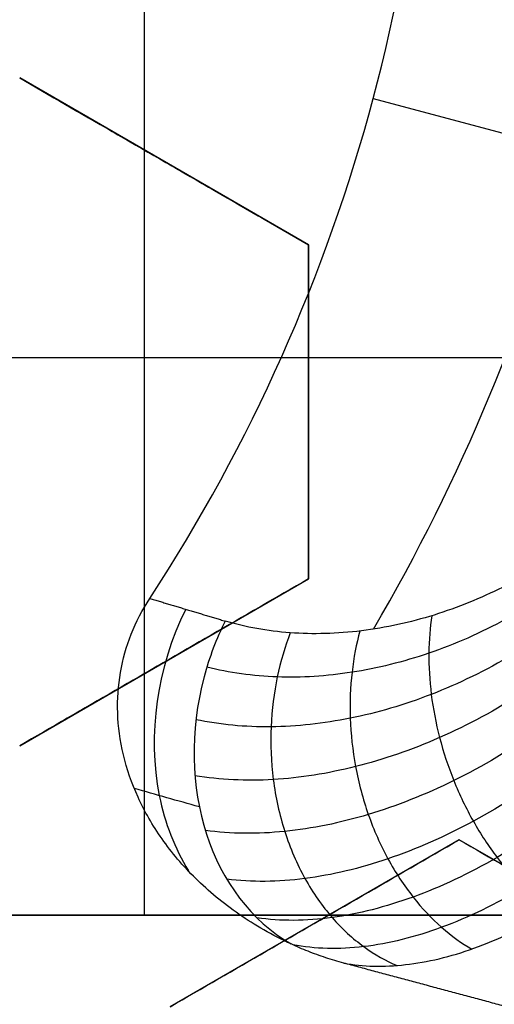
# Model space of a CAD drawing. Header units: centimetres. Extents: x -10 to 8.9, y -34.1 to -8.
# Tile 856 of 1056: x -6.4405 to -6.4011, y -33.3174 to -33.2357. Entities that reach past the tile are written whole.
import ezdxf

# ---------------------------------------------------------------- set-up
doc = ezdxf.new("R2010")
doc.units = ezdxf.units.CM
doc.layers.add('Default', color=7, linetype='Continuous', true_color=0x000000)

msp = doc.modelspace()

# ---------------------------------------------------------------- linework, layer by layer
at = {"layer": 'Default'}
for p, q in [((-6.43017255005, -33.2175, -1.065), (-6.43017255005, -33.31, -1.065)), ((-6.416500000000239, -33.25436344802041, 0.3049365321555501), (-6.4405, -33.24050704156, 0.3049365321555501)), ((-6.411135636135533, -33.24220859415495, 0.1624999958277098), (-6.378013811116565, -33.25108356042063, 0.2114715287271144)), ((-6.42850000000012, -33.24743524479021, 0.2783416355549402), (-6.42850000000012, -33.24743524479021, 0.3315505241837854)), ((-6.416500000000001, -33.28207626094, 0.29783191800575), (-6.416500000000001, -33.25436344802, 0.29783191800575)), ((-6.372646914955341, -33.26375, -1.065), (-6.49055181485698, -33.26375, -1.065)), ((-6.416500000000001, -33.26821985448, 0.2714207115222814), (-6.416500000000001, -33.26821985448, 0.3246295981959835)), ((-6.440499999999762, -33.29593266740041, 0.29783191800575), (-6.416500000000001, -33.28207626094, 0.29783191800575)), ((-6.428499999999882, -33.28900446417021, 0.2714207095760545), (-6.428499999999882, -33.28900446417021, 0.3246296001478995)), ((-6.404000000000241, -33.30372689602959, 0.28950257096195), (-6.428000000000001, -33.31758330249, 0.28950257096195)), ((-6.380000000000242, -33.31758330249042, 0.28260707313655), (-6.404000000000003, -33.30372689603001, 0.28260707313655)), ((-6.960094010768, -33.31, -1.236260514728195), (-6.139905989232, -33.31, -1.236260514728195)), ((-6.416000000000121, -33.31065509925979, 0.2630747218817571), (-6.416000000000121, -33.31065509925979, 0.316283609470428))]:
    msp.add_line(p, q, dxfattribs=at)
for centre, radius, start, end in [((-6.550000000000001, -33.20500000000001, -1.15), 0.8549999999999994, 270, 1.067193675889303), ((-6.550000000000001, -33.20500000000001, 0.1869857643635), 0.1609080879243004, 329.6689687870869, 0.347245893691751), ((-6.550000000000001, -33.20500000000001, -0.845), 0.8250000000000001, 180, 0), ((-6.550000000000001, -33.20500000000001, -0.8325), 0.8250000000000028, 180, 0), ((-6.550000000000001, -33.20500000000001, -0.87), 0.8, 180, 0), ((-6.550000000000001, -33.20500000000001, -0.9800000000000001), 0.7575000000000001, 180, 0), ((-6.550000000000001, -33.20500000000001, -0.9375), 0.7575000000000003, 180, 0), ((-6.550000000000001, -33.20500000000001, 0.1625), 0.6775000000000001, 180, 0), ((-6.550000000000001, -33.20500000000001, 0.18125), 0.6724999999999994, 180, 0), ((-6.550000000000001, -33.20500000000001, -1.21), 0.67, 180, 0), ((-6.550000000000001, -33.20500000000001, -1.24), 0.6400000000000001, 180, 0), ((-6.550000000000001, -33.20500000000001, 0.2), 0.6367740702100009, 180, 0), ((-6.550000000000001, -33.20500000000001, 0.1625), 0.6231698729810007, 180, 0), ((-6.550000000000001, -33.20500000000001, 0.17875), 0.6075000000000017, 180, 0), ((-6.550000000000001, -33.20500000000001, -1.230490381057), 0.6075000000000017, 180, 0), ((-6.550000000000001, -33.20500000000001, 0.1782088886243), 0.55, 180, 0), ((-6.550000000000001, -33.20500000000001, 0.195), 0.55, 180, 0), ((-6.550000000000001, -33.20500000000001, -0.7112749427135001), 0.7750000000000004, 274.5260196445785, 0)]:
    msp.add_arc(centre, radius, start, end, dxfattribs=at)
at = {"layer": 'Default', "extrusion": (5.835353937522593e-06, -1.538417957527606e-06, 0.999999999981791)}
msp.add_arc((-6.549999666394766, -33.20500008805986, 0.1625137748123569), 0.1437615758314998, 326.8070786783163, 3.19291779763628, dxfattribs=at)
at = {"layer": 'Default', "extrusion": (0, 0, -1)}
for centre, radius in [((6.550000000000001, -33.20500000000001, 0.82), 0.8250000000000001), ((6.550000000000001, -33.20500000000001, 1.03), 0.82), ((6.550000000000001, -33.20500000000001, 1.005), 0.7950000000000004), ((6.550000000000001, -33.20500000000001, 0.87), 0.7825000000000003), ((6.550000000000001, -33.20500000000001, 1.005), 0.7825000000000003), ((6.550000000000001, -33.20500000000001, 0.895), 0.7575000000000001), ((6.550000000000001, -33.20500000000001, 0.53), 0.75), ((6.550000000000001, -33.20500000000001, -0.2075), 0.75), ((6.550000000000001, -33.20500000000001, -0.2075), 0.7025000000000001), ((6.550000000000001, -33.20500000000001, -0.1825), 0.6775000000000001), ((6.550000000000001, -33.20500000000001, -0.1725), 0.677500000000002), ((6.550000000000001, -33.20500000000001, -0.1625), 0.6724999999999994), ((6.550000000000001, -33.20500000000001, -0.2), 0.6724999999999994), ((6.550000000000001, -33.20500000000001, -0.2), 0.6367740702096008), ((6.550000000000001, -33.20500000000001, -0.1809807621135), 0.6125), ((6.550000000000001, -33.20500000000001, -0.1625), 0.6075000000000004), ((6.550000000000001, -33.20500000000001, -0.195), 0.6075000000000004), ((6.550000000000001, -33.20500000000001, 1.220980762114), 0.6075), ((6.550000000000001, -33.20500000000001, 1.24), 0.6075000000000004), ((6.550000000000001, -33.20500000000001, -0.18660444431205), 0.5500000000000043)]:
    msp.add_arc(centre, radius, 180, 0, dxfattribs=at)
at = {"layer": 'Default', "extrusion": (1.379857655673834e-06, 1.228458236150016e-16, -0.9999999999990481)}
msp.add_arc((6.549999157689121, -33.20500000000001, 0.534870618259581), 0.7584484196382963, 180, 287.9998757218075, dxfattribs=at)
at = {"layer": 'Default', "extrusion": (0.5716122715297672, -0.153163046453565, 0.8061020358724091)}
msp.add_arc((-33.81883180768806, -1.860928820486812, 1.564633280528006), 0.019999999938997, 75.75365685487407, 89.99999999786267, dxfattribs=at)
at = {"layer": 'Default', "extrusion": (0.5716122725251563, -0.1531630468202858, 0.8061020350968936)}
msp.add_arc((-33.81883180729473, -1.860928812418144, 1.5646332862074), 0.01999998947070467, 89.99999999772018, 167.8056759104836, dxfattribs=at)
at = {"layer": 'Default', "extrusion": (0, -1, 0)}
for centre, radius, start, end in [((-6.550000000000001, -0.1450000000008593, 33.31), 1.184430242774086, 249.7426523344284, 290.2573476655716), ((-6.550000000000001, -0.145, 33.31), 1.184430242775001, 249.7426523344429, 290.2573476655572)]:
    msp.add_arc(centre, radius, start, end, dxfattribs=at)
at = {"layer": 'Default'}
for points, knots in [([(-7.25390305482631, -33.56840902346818, -0.8199977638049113), (-7.239970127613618, -33.59537958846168, -0.8193732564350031), (-7.197884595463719, -33.66655691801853, -0.8176865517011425), (-7.113620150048, -33.76862670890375, -0.81511924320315), (-6.994860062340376, -33.866663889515, -0.8121318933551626), (-6.8551972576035, -33.941825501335, -0.8088691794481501), (-6.7032925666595, -33.98743246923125, -0.8056064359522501), (-6.549994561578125, -34.002084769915, -0.8026191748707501), (-6.3966967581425, -33.98743035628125, -0.7996319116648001), (-6.2447926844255, -33.94182142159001, -0.7963691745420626), (-6.105130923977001, -33.86665750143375, -0.7931064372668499), (-5.986372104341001, -33.768620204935, -0.7901191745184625), (-5.888336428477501, -33.64986004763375, -0.78713191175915), (-5.813174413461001, -33.510197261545, -0.7838691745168), (-5.7675675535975, -33.358292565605, -0.7806064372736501), (-5.757116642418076, -33.24895133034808, -0.7784757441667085), (-5.757895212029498, -33.19070947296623, -0.7773408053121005), (-5.758086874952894, -33.18356754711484, -0.7772014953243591)], [9.214509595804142, 9.214509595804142, 9.214509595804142, 9.214509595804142, 10.15353266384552, 11.77663579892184, 13.3997389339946, 15.02284206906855, 16.64594520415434, 18.26904833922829, 19.89215147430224, 21.5152546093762, 23.13835774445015, 24.7614608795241, 26.38456401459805, 28.00766714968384, 29.63077028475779, 31.25387341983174, 31.48074763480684, 31.48074763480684, 31.48074763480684, 31.48074763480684]), ([(-7.106978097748, -33.74388811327, -0.7599999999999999), (-7.092222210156, -33.75913934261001, -0.7595840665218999), (-7.061456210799, -33.78842967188, -0.7587546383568), (-7.011855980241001, -33.8284314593, -0.7574640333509), (-6.959138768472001, -33.86422929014, -0.7561495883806), (-6.903661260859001, -33.8955805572, -0.7548164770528), (-6.845798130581, -33.92227348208, -0.7534746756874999), (-6.785940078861, -33.94412789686, -0.7521330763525), (-6.724491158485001, -33.96099638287, -0.7508004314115), (-6.661867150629, -33.97276520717, -0.7494871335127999), (-6.598488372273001, -33.97935553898, -0.7481967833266), (-6.534783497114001, -33.98072302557, -0.7469575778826), (-6.471175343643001, -33.97685787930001, -0.7456906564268), (-6.408099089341, -33.96778569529, -0.7443887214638), (-6.345979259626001, -33.95356760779, -0.7430648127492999), (-6.285235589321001, -33.93429948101, -0.7417267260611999), (-6.226278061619, -33.91011135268, -0.7403838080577), (-6.169504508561, -33.88116649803, -0.7390450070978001), (-6.115297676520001, -33.84765987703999, -0.7377194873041), (-6.064025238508, -33.80981942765, -0.7364157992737), (-6.01602695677, -33.76789486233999, -0.7351442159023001), (-5.971638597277, -33.72218061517, -0.7339075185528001), (-5.931146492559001, -33.67297253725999, -0.7326198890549), (-5.89482990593, -33.62060801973, -0.7313083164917), (-5.862932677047, -33.56543920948, -0.7299767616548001), (-5.835670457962, -33.50783861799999, -0.7286354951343), (-5.813227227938, -33.44819500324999, -0.7272933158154), (-5.795754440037, -33.38691081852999, -0.7259590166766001), (-5.783370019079, -33.32440000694, -0.7246429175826), (-5.776444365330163, -33.26360356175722, -0.7234004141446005), (-5.775000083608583, -33.22369004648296, -0.7226183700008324), (-5.77500001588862, -33.20499999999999, -0.7222512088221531)], [-30.59397759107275, -30.59397759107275, -30.59397759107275, -30.59397759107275, -29.95660305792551, -29.31922852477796, -28.68185399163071, -28.04447945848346, -27.40710492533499, -26.76973039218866, -26.13235585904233, -25.49498132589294, -24.85760679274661, -24.22023225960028, -23.5828577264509, -22.94548319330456, -22.30810866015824, -21.67073412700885, -21.03335959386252, -20.39598506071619, -19.7586105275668, -19.12123599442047, -18.48386146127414, -17.84648692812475, -17.20911239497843, -16.57173786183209, -15.93436332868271, -15.29698879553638, -14.65961426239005, -14.02223972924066, -13.38486519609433, -12.747490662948, -12.18619863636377, -12.18619863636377, -12.18619863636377, -12.18619863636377]), ([(-6.380611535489, -33.25986794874, 0.211471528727), (-6.381073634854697, -33.26129453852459, 0.2114715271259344), (-6.382188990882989, -33.26414787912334, 0.2112660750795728), (-6.384466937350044, -33.26837720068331, 0.2102941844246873), (-6.387397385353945, -33.27249207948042, 0.2085824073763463), (-6.390974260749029, -33.27634210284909, 0.2060714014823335), (-6.395230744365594, -33.27983427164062, 0.2026661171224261), (-6.400295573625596, -33.28290379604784, 0.1981668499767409), (-6.406023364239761, -33.28524933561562, 0.1925583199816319), (-6.412120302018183, -33.28658997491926, 0.1859698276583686), (-6.41815527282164, -33.28674367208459, 0.1787220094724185), (-6.421728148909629, -33.28609101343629, 0.1739119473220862), (-6.423430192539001, -33.28558263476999, 0.1714715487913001)], [-0.7044769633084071, -0.7044769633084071, -0.7044769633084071, -0.7044769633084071, -0.6340292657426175, -0.5635815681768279, -0.4931338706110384, -0.4226861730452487, -0.3522384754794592, -0.2817907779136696, -0.2113430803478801, -0.1408953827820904, -0.07044768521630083, 0, 0, 0, 0]), ([(-6.367232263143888, -33.26420173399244, 0.2198650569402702), (-6.368529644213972, -33.26843124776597, 0.2198731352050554), (-6.371740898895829, -33.27659952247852, 0.2188725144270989), (-6.377838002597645, -33.28737084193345, 0.214827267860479), (-6.384593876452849, -33.29610139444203, 0.2088281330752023), (-6.39166739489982, -33.30296617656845, 0.2013419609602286), (-6.398696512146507, -33.30799108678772, 0.1928116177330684), (-6.405505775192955, -33.3112728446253, 0.1834410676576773), (-6.41198821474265, -33.31289385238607, 0.1733044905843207), (-6.415960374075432, -33.31280386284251, 0.1661322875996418), (-6.417807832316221, -33.31245201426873, 0.1624999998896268)], [0.0260655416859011, 0.0260655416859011, 0.0260655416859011, 0.0260655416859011, 0.1553482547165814, 0.284630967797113, 0.4139136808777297, 0.5431963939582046, 0.6724791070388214, 0.8017618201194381, 0.9310445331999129, 1.059297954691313, 1.059297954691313, 1.059297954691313, 1.059297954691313]), ([(-6.426704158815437, -33.28460075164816, 0.166782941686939), (-6.429090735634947, -33.28934434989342, 0.1675756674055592), (-6.430283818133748, -33.29769791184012, 0.1668329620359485), (-6.427611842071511, -33.30445946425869, 0.1636468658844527), (-6.426476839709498, -33.30630029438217, 0.1624898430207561)], [5.763969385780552e-06, 5.763969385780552e-06, 5.763969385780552e-06, 5.763969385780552e-06, 0.5, 0.7282364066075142, 0.7282364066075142, 0.7282364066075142, 0.7282364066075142]), ([(-6.406272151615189, -33.28514069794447, 0.1922012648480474), (-6.406417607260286, -33.28611365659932, 0.1926964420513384), (-6.406587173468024, -33.2881959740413, 0.1936141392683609), (-6.406395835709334, -33.29163636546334, 0.19465772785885), (-6.405707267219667, -33.29525200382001, 0.19526582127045), (-6.404518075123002, -33.29885764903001, 0.19536850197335), (-6.402879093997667, -33.30225744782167, 0.1949463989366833), (-6.400888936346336, -33.30527745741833, 0.1940359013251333), (-6.398671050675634, -33.30779885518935, 0.1927180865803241), (-6.397129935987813, -33.30910441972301, 0.1916420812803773), (-6.396361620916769, -33.30966443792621, 0.1910730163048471)], [0.03800765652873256, 0.03800765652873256, 0.03800765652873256, 0.03800765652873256, 0.0830677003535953, 0.1281978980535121, 0.173328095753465, 0.2184582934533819, 0.2635884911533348, 0.3087186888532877, 0.3538488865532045, 0.3992256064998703, 0.3992256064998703, 0.3992256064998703, 0.3992256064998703]), ([(-6.412246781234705, -33.28640880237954, 0.1857037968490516), (-6.41253322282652, -33.28747224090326, 0.1861243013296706), (-6.41298020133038, -33.28976792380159, 0.186877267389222), (-6.413145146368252, -33.29360896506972, 0.1876105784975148), (-6.412709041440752, -33.29766368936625, 0.1878335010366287), (-6.411640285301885, -33.30168280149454, 0.1874795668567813), (-6.409988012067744, -33.30540165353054, 0.1865528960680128), (-6.407875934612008, -33.30859404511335, 0.1851308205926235), (-6.405467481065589, -33.31112219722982, 0.1833399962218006), (-6.403783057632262, -33.3123287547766, 0.1820020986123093), (-6.402944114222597, -33.31281943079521, 0.1813189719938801)], [0.03800785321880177, 0.03800785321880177, 0.03800785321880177, 0.03800785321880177, 0.0830677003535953, 0.1281978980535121, 0.173328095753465, 0.2184582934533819, 0.2635884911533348, 0.3087186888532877, 0.3538488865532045, 0.3993045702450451, 0.3993045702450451, 0.3993045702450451, 0.3993045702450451]), ([(-6.418025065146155, -33.28655647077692, 0.1787493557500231), (-6.418457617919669, -33.28768513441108, 0.1790711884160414), (-6.419196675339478, -33.29014402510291, 0.1796079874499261), (-6.419742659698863, -33.29431643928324, 0.1799464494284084), (-6.419571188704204, -33.29874550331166, 0.1796986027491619), (-6.418609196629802, -33.30310931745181, 0.178813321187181), (-6.416900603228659, -33.30706431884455, 0.1773345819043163), (-6.414602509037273, -33.31032902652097, 0.1753963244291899), (-6.411939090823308, -33.31274879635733, 0.1731835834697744), (-6.410075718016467, -33.31378589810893, 0.1716516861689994), (-6.409153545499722, -33.31417527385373, 0.170896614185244)], [0.03800804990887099, 0.03800804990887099, 0.03800804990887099, 0.03800804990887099, 0.0830677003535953, 0.1281978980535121, 0.173328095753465, 0.2184582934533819, 0.2635884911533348, 0.3087186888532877, 0.3538488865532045, 0.3990569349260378, 0.3990569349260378, 0.3990569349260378, 0.3990569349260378])]:
    msp.add_open_spline(points, degree=3, knots=knots, dxfattribs=at)
for points, degree in [([(-6.784376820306, -33.92632328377, -0.6348712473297), (-6.764656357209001, -33.93273073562, -0.6344490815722), (-6.724689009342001, -33.94393729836, -0.633599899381), (-6.663491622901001, -33.95576836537, -0.6322885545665), (-6.601787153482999, -33.96253013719, -0.6309937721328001), (-6.539536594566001, -33.96422791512, -0.6297057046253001), (-6.477460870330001, -33.96082753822, -0.6284103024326), (-6.415679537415, -33.95232918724, -0.6270910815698), (-6.35486998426, -33.93879804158, -0.6257683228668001), (-6.295545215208, -33.9203893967, -0.6244478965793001), (-6.237984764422, -33.8972257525, -0.623144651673), (-6.182427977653, -33.86939923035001, -0.6218537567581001), (-6.129272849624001, -33.83707727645, -0.6205564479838), (-6.079027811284, -33.80058233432, -0.6192530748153), (-6.031826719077, -33.76000954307, -0.6179600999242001), (-5.988101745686, -33.71569057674, -0.6166713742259), (-5.948216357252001, -33.66802508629, -0.6153674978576), (-5.912278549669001, -33.61713143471, -0.6140446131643), (-5.880633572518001, -33.56345166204, -0.6127228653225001), (-5.853541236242, -33.50744909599, -0.6114034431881), (-5.831165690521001, -33.449566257, -0.6101072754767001), (-5.813524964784, -33.38977936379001, -0.6088150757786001), (-5.800887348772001, -33.32893727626, -0.6075112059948), (-5.793258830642, -33.26727865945, -0.6062112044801), (-5.791549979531, -33.22577288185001, -0.6053463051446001), (-5.791549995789, -33.20499985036, -0.6049143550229)], 3), ([(-6.4405, -33.24050704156, 0.2832859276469), (-6.437989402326, -33.2419565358, 0.2822539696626), (-6.432864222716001, -33.24491555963, 0.2801438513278), (-6.424862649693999, -33.24953526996, 0.2768402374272), (-6.419322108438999, -33.25273410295, 0.2745473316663), (-6.416499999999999, -33.25436344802, 0.2733782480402)], 3), ([(-6.4405, -33.24050704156, 0.3364948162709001), (-6.437996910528, -33.24195220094, 0.3354659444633), (-6.432881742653, -33.24490544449, 0.3333599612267), (-6.424880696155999, -33.24952485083, 0.3300565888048), (-6.419329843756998, -33.25272963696, 0.3277594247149), (-6.416499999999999, -33.25436344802, 0.3265871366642)], 3), ([(-6.416499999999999, -33.25436344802, 0.3265871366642), (-6.416499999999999, -33.25436344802, 0.2999826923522), (-6.416499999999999, -33.25436344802, 0.2733782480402)], 2), ([(-6.416499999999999, -33.25436344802, 0.2733782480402), (-6.416499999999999, -33.25740300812, 0.2729945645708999), (-6.416499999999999, -33.26350771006, 0.2721614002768), (-6.416499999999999, -33.2727056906, 0.2707295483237), (-6.416499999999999, -33.27893969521, 0.2696475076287), (-6.416499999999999, -33.28207626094, 0.2690766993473)], 3), ([(-6.416499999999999, -33.25436344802, 0.3265871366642), (-6.416499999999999, -33.25741120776, 0.3262024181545), (-6.416499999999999, -33.26352681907, 0.3253675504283), (-6.416499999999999, -33.27272626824, 0.3239349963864), (-6.416499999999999, -33.27894849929, 0.3228547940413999), (-6.416499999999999, -33.28207626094, 0.3222855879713)], 3), ([(-6.379232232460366, -33.26031472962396, 0.2133041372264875), (-6.380165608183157, -33.26321607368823, 0.2133110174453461), (-6.382661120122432, -33.26875893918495, 0.2125803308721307), (-6.387774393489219, -33.27588576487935, 0.2096281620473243), (-6.393687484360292, -33.28145802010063, 0.2052598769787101), (-6.400055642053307, -33.28563098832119, 0.1998251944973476), (-6.406524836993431, -33.2884556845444, 0.1936552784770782), (-6.412922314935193, -33.29002793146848, 0.186901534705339), (-6.419160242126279, -33.29042528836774, 0.1796029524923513), (-6.42308770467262, -33.28987893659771, 0.1744449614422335), (-6.424951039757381, -33.28939817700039, 0.171825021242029)], 3), ([(-6.377619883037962, -33.26083699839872, 0.2149915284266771), (-6.378621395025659, -33.2639748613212, 0.2150041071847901), (-6.381269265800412, -33.26997922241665, 0.2142610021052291), (-6.386646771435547, -33.27775791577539, 0.2112311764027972), (-6.392845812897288, -33.2839077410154, 0.2067297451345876), (-6.399524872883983, -33.28860218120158, 0.2011061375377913), (-6.406321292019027, -33.29188462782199, 0.1946936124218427), (-6.413067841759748, -33.2938509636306, 0.18762974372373), (-6.41967708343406, -33.29457699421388, 0.1799401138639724), (-6.42386705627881, -33.29418844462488, 0.174448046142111), (-6.425861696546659, -33.29376545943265, 0.1716409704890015)], 3), ([(-6.375799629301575, -33.26142661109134, 0.2164846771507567), (-6.376867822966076, -33.26480195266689, 0.216501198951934), (-6.379655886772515, -33.27127316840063, 0.2157345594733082), (-6.385256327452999, -33.27971712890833, 0.2125896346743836), (-6.391681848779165, -33.28646633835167, 0.2079025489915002), (-6.398595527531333, -33.29170839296, 0.2020270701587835), (-6.405630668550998, -33.29547970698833, 0.1953017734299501), (-6.412624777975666, -33.29787480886, 0.1878553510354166), (-6.419491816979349, -33.2989675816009, 0.179700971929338), (-6.423860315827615, -33.29876428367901, 0.1738302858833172), (-6.425943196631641, -33.29841300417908, 0.1708157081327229)], 3), ([(-6.373805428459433, -33.26207256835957, 0.2177434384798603), (-6.374937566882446, -33.26568095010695, 0.2177616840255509), (-6.377852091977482, -33.27261308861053, 0.2169580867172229), (-6.383632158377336, -33.28171221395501, 0.2136540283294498), (-6.390220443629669, -33.28905073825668, 0.2087209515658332), (-6.397283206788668, -33.29482442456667, 0.202523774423), (-6.404452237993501, -33.29906366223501, 0.1954120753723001), (-6.411566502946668, -33.30186097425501, 0.1875141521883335), (-6.41853994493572, -33.30328898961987, 0.1788359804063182), (-6.422968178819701, -33.30324976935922, 0.1725642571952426), (-6.425076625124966, -33.30296075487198, 0.1693371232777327)], 3), ([(-6.371680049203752, -33.26276101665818, 0.218736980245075), (-6.372872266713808, -33.26659261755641, 0.2187544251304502), (-6.375899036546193, -33.27396821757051, 0.2178992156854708), (-6.381817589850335, -33.28368802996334, 0.2143895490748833), (-6.388508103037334, -33.29157224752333, 0.2091494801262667), (-6.395637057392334, -33.29781709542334, 0.2025646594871), (-6.402836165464, -33.30244803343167, 0.1950042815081), (-6.409941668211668, -33.305555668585, 0.1866082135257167), (-6.416865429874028, -33.3072127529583, 0.1773848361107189), (-6.421228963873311, -33.30726354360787, 0.1707285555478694), (-6.423296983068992, -33.30700158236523, 0.1673073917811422)], 3), ([(-6.369472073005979, -33.26347621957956, 0.2194462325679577), (-6.370719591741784, -33.26751625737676, 0.2194602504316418), (-6.373844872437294, -33.27530700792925, 0.2185388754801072), (-6.379866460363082, -33.28559038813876, 0.2147796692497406), (-6.386608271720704, -33.29394627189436, 0.2091792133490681), (-6.393733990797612, -33.3005633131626, 0.2021564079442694), (-6.400877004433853, -33.30546444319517, 0.1941112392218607), (-6.407867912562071, -33.30874046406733, 0.1852091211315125), (-6.414616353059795, -33.31046766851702, 0.175472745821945), (-6.418817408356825, -33.31050035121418, 0.1684940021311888), (-6.420794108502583, -33.31021445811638, 0.1649221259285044)], 3), ([(-6.413581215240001, -33.31396866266, 0.1625000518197), (-6.411968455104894, -33.31426070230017, 0.1657450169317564), (-6.408569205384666, -33.31434678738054, 0.1722333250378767), (-6.402806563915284, -33.31298039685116, 0.1817676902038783), (-6.396809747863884, -33.3101318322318, 0.19062603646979), (-6.390850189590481, -33.30596555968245, 0.1985161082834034), (-6.385162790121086, -33.30066754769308, 0.2052673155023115), (-6.379926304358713, -33.29448249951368, 0.2107574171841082), (-6.375214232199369, -33.28762946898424, 0.21497059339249), (-6.371080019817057, -33.28027083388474, 0.2179274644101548), (-6.367622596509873, -33.27263340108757, 0.2196404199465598), (-6.365805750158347, -33.26748214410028, 0.219999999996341), (-6.365025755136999, -33.26491646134, 0.22)], 3), ([(-6.416499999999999, -33.28207626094, 0.2690766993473), (-6.419208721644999, -33.28364014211, 0.2696459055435), (-6.424597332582, -33.28675125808, 0.2707261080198), (-6.432564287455, -33.29135098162, 0.2721586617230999), (-6.437860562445, -33.29440878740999, 0.2729935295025), (-6.4405, -33.2959326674, 0.2733782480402)], 3), ([(-6.416499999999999, -33.28207626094, 0.3222855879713), (-6.419216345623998, -33.28364454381, 0.3228563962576), (-6.424615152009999, -33.28676154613, 0.3239384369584), (-6.432580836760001, -33.29136053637, 0.3253702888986), (-6.437867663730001, -33.29441288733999, 0.3262034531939), (-6.4405, -33.2959326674, 0.3265871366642)], 3), ([(-6.416499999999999, -33.28207626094, 0.3222855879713), (-6.416499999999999, -33.28207626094, 0.2956811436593), (-6.416499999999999, -33.28207626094, 0.2690766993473)], 2), ([(-6.417959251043, -33.31238235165, 0.1625000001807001), (-6.419528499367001, -33.31165476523, 0.1625000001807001), (-6.422399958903, -33.31000066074, 0.1624999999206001), (-6.426011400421, -33.30700417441, 0.1625000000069), (-6.428814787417, -33.30368299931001, 0.1625000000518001), (-6.430798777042, -33.30021570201, 0.162499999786), (-6.432014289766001, -33.29666980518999, 0.1625000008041), (-6.432476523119, -33.293175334, 0.1624999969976), (-6.432238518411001, -33.28981669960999, 0.1625000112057), (-6.431337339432, -33.28662566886, 0.1624999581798), (-6.430315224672, -33.28465328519, 0.1625000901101), (-6.429694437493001, -33.28370402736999, 0.1625000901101)], 3), ([(-6.429694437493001, -33.28370402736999, 0.1625000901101), (-6.426562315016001, -33.28464333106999, 0.1669858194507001), (-6.423430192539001, -33.28558263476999, 0.1714715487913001)], 2), ([(-6.425574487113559, -33.30100811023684, 0.1700611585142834), (-6.427378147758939, -33.30049755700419, 0.16754058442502), (-6.429181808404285, -33.2999870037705, 0.1650200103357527), (-6.43098546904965, -33.29947645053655, 0.1624994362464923)], 3), ([(-6.428000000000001, -33.31758330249, 0.2647612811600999), (-6.425347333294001, -33.31605178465, 0.2644297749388), (-6.420033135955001, -33.31298363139, 0.2637092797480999), (-6.412053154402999, -33.30837638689, 0.2624666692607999), (-6.406689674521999, -33.30527978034, 0.2615293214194), (-6.404, -33.30372689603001, 0.2610349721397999)], 3), ([(-6.428000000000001, -33.31758330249, 0.3179701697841), (-6.425343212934, -33.31604940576, 0.3176381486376), (-6.420023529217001, -33.31297808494, 0.3169167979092), (-6.412042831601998, -33.30837042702, 0.3156738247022), (-6.406685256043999, -33.30527722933, 0.3147373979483), (-6.404, -33.30372689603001, 0.3142438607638)], 3), ([(-6.404, -33.30372689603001, 0.3142438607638), (-6.404, -33.30372689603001, 0.2876394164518), (-6.404, -33.30372689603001, 0.2610349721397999)], 2), ([(-6.404, -33.30372689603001, 0.2610349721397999), (-6.401387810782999, -33.30523504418, 0.2599398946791), (-6.396127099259, -33.30827231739, 0.2577342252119), (-6.388125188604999, -33.31289222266, 0.2543784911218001), (-6.382720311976, -33.31601272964, 0.2521114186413), (-6.379999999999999, -33.31758330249, 0.2509702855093)], 3), ([(-6.404, -33.30372689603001, 0.3142438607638), (-6.401389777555, -33.30523390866, 0.31314960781), (-6.396131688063, -33.30826966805, 0.3109450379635), (-6.388129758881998, -33.31288958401, 0.3075892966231), (-6.382722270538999, -33.31601159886, 0.3053211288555), (-6.379999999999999, -33.31758330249, 0.3041791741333)], 3), ([(-6.389245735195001, -33.31, -1.065), (-6.4320951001, -33.31, -1.065), (-6.474944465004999, -33.31, -1.065)], 2), ([(-6.413581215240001, -33.31396866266, 0.1625000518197), (-6.414086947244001, -33.31383316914, 0.1625000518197), (-6.415085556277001, -33.31353450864, 0.1624999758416), (-6.416552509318, -33.31300248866, 0.1625000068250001), (-6.417495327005, -33.31259761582, 0.1625000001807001), (-6.417959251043, -33.31238235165, 0.1625000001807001)], 3), ([(-6.393564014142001, -33.31933228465, 0.1625), (-6.403572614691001, -33.316650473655, 0.16250002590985), (-6.413581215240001, -33.31396866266, 0.1625000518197)], 2)]:
    msp.add_open_spline(points, degree=degree, dxfattribs=at)

doc.saveas('drawing.dxf')
